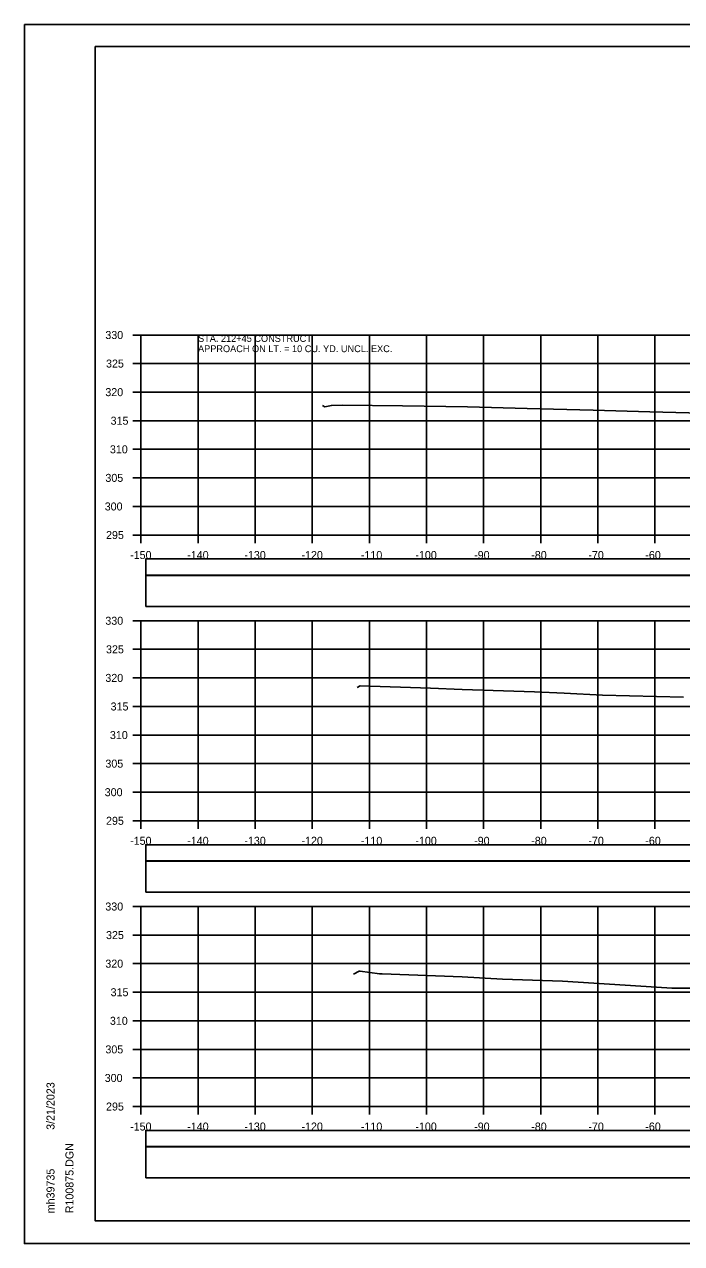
# Model space of a CAD drawing. Extents: x 1368122 to 1710785, y 373130 to 557566.
# Drawn here: x 1369851.8 to 1369966.9, y 375477 to 375690.4 of the extents above; entities that cross this region are included whole.
import ezdxf

# ---------------------------------------------------------------- set-up
doc = ezdxf.new("R2010")
doc.units = 0
for name, color, linetype in [('R_Axis', 7, 'Continuous'), ('R_Axis Annot', 7, 'Continuous'), ('R_Border', 7, 'Continuous'), ('R_Exist Surface', 7, 'Continuous'), ('R_Grid', 7, 'Continuous'), ('R_No Plot', 7, 'Continuous'), ('R_Water Annot', 7, 'Continuous')]:
    doc.layers.add(name, color=color, linetype=linetype)

msp = doc.modelspace()

# ---------------------------------------------------------------- linework, layer by layer
for points in [[(1369873.09, 375594.02), (1370171.39, 375594.02), (1370171.39, 375596.84), (1369873.09, 375596.84)], [(1369873.09, 375588.55), (1370171.39, 375588.55), (1370171.39, 375593.96), (1369873.09, 375593.96)], [(1369873.09, 375544.02), (1370171.39, 375544.02), (1370171.39, 375546.84), (1369873.09, 375546.84)], [(1369873.09, 375538.55), (1370171.39, 375538.55), (1370171.39, 375543.96), (1369873.09, 375543.96)], [(1369873.09, 375494.02), (1370171.39, 375494.02), (1370171.39, 375496.84), (1369873.09, 375496.84)], [(1369873.09, 375488.55), (1370171.39, 375488.55), (1370171.39, 375493.96), (1369873.09, 375493.96)]]:
    msp.add_lwpolyline(points, close=True)
at = {"layer": 'R_Axis'}
for p, q in [((1369870.84, 375636.03), (1369872.24, 375636.03)), ((1369872.24, 375601.03), (1369872.24, 375636.03)), ((1369870.84, 375631.03), (1369872.24, 375631.03)), ((1369870.84, 375626.03), (1369872.24, 375626.03)), ((1369870.84, 375621.03), (1369872.24, 375621.03)), ((1369870.84, 375616.03), (1369872.24, 375616.03)), ((1369870.84, 375611.03), (1369872.24, 375611.03)), ((1369870.84, 375606.03), (1369872.24, 375606.03)), ((1369870.84, 375601.03), (1369872.24, 375601.03)), ((1369872.24, 375601.03), (1370172.24, 375601.03)), ((1369872.24, 375599.63), (1369872.24, 375601.03)), ((1369882.24, 375599.63), (1369882.24, 375601.03)), ((1369892.24, 375599.63), (1369892.24, 375601.03)), ((1369902.24, 375599.63), (1369902.24, 375601.03)), ((1369912.24, 375599.63), (1369912.24, 375601.03)), ((1369922.24, 375599.63), (1369922.24, 375601.03)), ((1369932.24, 375599.63), (1369932.24, 375601.03)), ((1369942.24, 375599.63), (1369942.24, 375601.03)), ((1369952.24, 375599.63), (1369952.24, 375601.03)), ((1369962.24, 375599.63), (1369962.24, 375601.03)), ((1369870.84, 375586.03), (1369872.24, 375586.03)), ((1369872.24, 375551.03), (1369872.24, 375586.03)), ((1369870.84, 375581.03), (1369872.24, 375581.03)), ((1369870.84, 375576.03), (1369872.24, 375576.03)), ((1369870.84, 375571.03), (1369872.24, 375571.03)), ((1369870.84, 375566.03), (1369872.24, 375566.03)), ((1369870.84, 375561.03), (1369872.24, 375561.03)), ((1369870.84, 375556.03), (1369872.24, 375556.03)), ((1369870.84, 375551.03), (1369872.24, 375551.03)), ((1369872.24, 375551.03), (1370172.24, 375551.03)), ((1369872.24, 375549.63), (1369872.24, 375551.03)), ((1369882.24, 375549.63), (1369882.24, 375551.03)), ((1369892.24, 375549.63), (1369892.24, 375551.03)), ((1369902.24, 375549.63), (1369902.24, 375551.03)), ((1369912.24, 375549.63), (1369912.24, 375551.03)), ((1369922.24, 375549.63), (1369922.24, 375551.03)), ((1369932.24, 375549.63), (1369932.24, 375551.03)), ((1369942.24, 375549.63), (1369942.24, 375551.03)), ((1369952.24, 375549.63), (1369952.24, 375551.03)), ((1369962.24, 375549.63), (1369962.24, 375551.03)), ((1369870.84, 375536.03), (1369872.24, 375536.03)), ((1369872.24, 375501.03), (1369872.24, 375536.03)), ((1369870.84, 375531.03), (1369872.24, 375531.03)), ((1369870.84, 375526.03), (1369872.24, 375526.03)), ((1369870.84, 375521.03), (1369872.24, 375521.03)), ((1369870.84, 375516.03), (1369872.24, 375516.03)), ((1369870.84, 375511.03), (1369872.24, 375511.03)), ((1369870.84, 375506.03), (1369872.24, 375506.03)), ((1369870.84, 375501.03), (1369872.24, 375501.03)), ((1369872.24, 375501.03), (1370172.24, 375501.03)), ((1369872.24, 375499.63), (1369872.24, 375501.03)), ((1369882.24, 375499.63), (1369882.24, 375501.03)), ((1369892.24, 375499.63), (1369892.24, 375501.03)), ((1369902.24, 375499.63), (1369902.24, 375501.03)), ((1369912.24, 375499.63), (1369912.24, 375501.03)), ((1369922.24, 375499.63), (1369922.24, 375501.03)), ((1369932.24, 375499.63), (1369932.24, 375501.03)), ((1369942.24, 375499.63), (1369942.24, 375501.03)), ((1369952.24, 375499.63), (1369952.24, 375501.03)), ((1369962.24, 375499.63), (1369962.24, 375501.03))]:
    msp.add_line(p, q, dxfattribs=at)
at = {"layer": 'R_Border'}
for p, q in [((1369864.24, 375686.49), (1370180.42, 375686.49)), ((1369864.24, 375481.03), (1369864.24, 375686.49)), ((1369864.24, 375481.03), (1369864.24, 375481.03)), ((1370180.42, 375481.03), (1369864.24, 375481.03))]:
    msp.add_line(p, q, dxfattribs=at)
at = {"layer": 'R_Exist Surface'}
for points in [[(1369904.04, 375623.67), (1369904.42, 375623.47), (1369905.04, 375623.59), (1369905.59, 375623.71), (1369907.49, 375623.76), (1369918.05, 375623.64), (1369929.4, 375623.48), (1369939.86, 375623.17), (1369951.43, 375622.88), (1369961.33, 375622.6), (1369972.74, 375622.28)], [(1369910.12, 375574.38), (1369910.6, 375574.65), (1369910.64, 375574.65), (1369922.93, 375574.22), (1369928.46, 375574.01), (1369941.17, 375573.57), (1369946.32, 375573.38), (1369953.08, 375573.03), (1369967.24, 375572.68)], [(1369909.45, 375524.17), (1369910.44, 375524.72), (1369910.61, 375524.71), (1369914.01, 375524.27), (1369914.45, 375524.27), (1369928.51, 375523.72), (1369935.55, 375523.33), (1369946.07, 375522.96), (1369962.49, 375521.94), (1369965.17, 375521.77), (1369965.54, 375521.76), (1369980.56, 375521.74)]]:
    msp.add_lwpolyline(points, dxfattribs=at)
at = {"layer": 'R_Grid'}
for p, q in [((1369872.24, 375636.03), (1370172.24, 375636.03)), ((1369872.24, 375601.03), (1369872.24, 375636.03)), ((1369882.24, 375601.03), (1369882.24, 375636.03)), ((1369892.24, 375601.03), (1369892.24, 375636.03)), ((1369902.24, 375601.03), (1369902.24, 375636.03)), ((1369912.24, 375601.03), (1369912.24, 375636.03)), ((1369922.24, 375601.03), (1369922.24, 375636.03)), ((1369932.24, 375601.03), (1369932.24, 375636.03)), ((1369942.24, 375601.03), (1369942.24, 375636.03)), ((1369952.24, 375601.03), (1369952.24, 375636.03)), ((1369962.24, 375601.03), (1369962.24, 375636.03)), ((1369872.24, 375631.03), (1370172.24, 375631.03)), ((1369872.24, 375626.03), (1370172.24, 375626.03)), ((1369872.24, 375621.03), (1370172.24, 375621.03)), ((1369872.24, 375616.03), (1370172.24, 375616.03)), ((1369872.24, 375611.03), (1370172.24, 375611.03)), ((1369872.24, 375606.03), (1370172.24, 375606.03)), ((1369872.24, 375601.03), (1370172.24, 375601.03)), ((1369872.24, 375586.03), (1370172.24, 375586.03)), ((1369872.24, 375551.03), (1369872.24, 375586.03)), ((1369882.24, 375551.03), (1369882.24, 375586.03)), ((1369892.24, 375551.03), (1369892.24, 375586.03)), ((1369902.24, 375551.03), (1369902.24, 375586.03)), ((1369912.24, 375551.03), (1369912.24, 375586.03)), ((1369922.24, 375551.03), (1369922.24, 375586.03)), ((1369932.24, 375551.03), (1369932.24, 375586.03)), ((1369942.24, 375551.03), (1369942.24, 375586.03)), ((1369952.24, 375551.03), (1369952.24, 375586.03)), ((1369962.24, 375551.03), (1369962.24, 375586.03)), ((1369872.24, 375581.03), (1370172.24, 375581.03)), ((1369872.24, 375576.03), (1370172.24, 375576.03)), ((1369872.24, 375571.03), (1370172.24, 375571.03)), ((1369872.24, 375566.03), (1370172.24, 375566.03)), ((1369872.24, 375561.03), (1370172.24, 375561.03)), ((1369872.24, 375556.03), (1370172.24, 375556.03)), ((1369872.24, 375551.03), (1370172.24, 375551.03)), ((1369872.24, 375536.03), (1370172.24, 375536.03)), ((1369872.24, 375501.03), (1369872.24, 375536.03)), ((1369882.24, 375501.03), (1369882.24, 375536.03)), ((1369892.24, 375501.03), (1369892.24, 375536.03)), ((1369902.24, 375501.03), (1369902.24, 375536.03)), ((1369912.24, 375501.03), (1369912.24, 375536.03)), ((1369922.24, 375501.03), (1369922.24, 375536.03)), ((1369932.24, 375501.03), (1369932.24, 375536.03)), ((1369942.24, 375501.03), (1369942.24, 375536.03)), ((1369952.24, 375501.03), (1369952.24, 375536.03)), ((1369962.24, 375501.03), (1369962.24, 375536.03)), ((1369872.24, 375531.03), (1370172.24, 375531.03)), ((1369872.24, 375526.03), (1370172.24, 375526.03)), ((1369872.24, 375521.03), (1370172.24, 375521.03)), ((1369872.24, 375516.03), (1370172.24, 375516.03)), ((1369872.24, 375511.03), (1370172.24, 375511.03)), ((1369872.24, 375506.03), (1370172.24, 375506.03)), ((1369872.24, 375501.03), (1370172.24, 375501.03))]:
    msp.add_line(p, q, dxfattribs=at)
at = {"layer": 'R_No Plot'}
for p, q in [((1369851.84, 375690.38), (1370185.17, 375690.38)), ((1369851.84, 375477.05), (1370185.17, 375477.05))]:
    msp.add_line(p, q, dxfattribs=at)
for points in [[(1369851.83, 375690.38), (1370185.17, 375690.38), (1370185.17, 375477.04), (1369851.83, 375477.04)], [(1370098.16, 375686.49), (1370117.78, 375686.49), (1370117.78, 375676.61), (1370133.89, 375676.61), (1370157.09, 375676.61), (1370157.21, 375648.45), (1370180.42, 375648.45), (1370180.42, 375481.03), (1369864.24, 375481.03), (1369864.24, 375686.49)]]:
    msp.add_lwpolyline(points, close=True, dxfattribs=at)

# ---------------------------------------------------------------- texts
at = {"layer": 'R_Axis Annot'}
for s, p in [('330', (1369866.01, 375635.33)), ('325', (1369866.13, 375630.33)), ('320', (1369866.01, 375625.33)), ('315', (1369866.93, 375620.33)), ('310', (1369866.81, 375615.33)), ('305', (1369866.02, 375610.33)), ('300', (1369865.9, 375605.33)), ('295', (1369866.13, 375600.33)), ('-150', (1369870.35, 375596.83)), ('-140', (1369880.35, 375596.83)), ('-130', (1369890.35, 375596.83)), ('-120', (1369900.35, 375596.83)), ('-110', (1369910.75, 375596.83)), ('-100', (1369920.29, 375596.83)), ('-90', (1369930.58, 375596.83)), ('-80', (1369940.58, 375596.83)), ('-70', (1369950.58, 375596.83)), ('-60', (1369960.55, 375596.83)), ('330', (1369866.01, 375585.33)), ('325', (1369866.13, 375580.33)), ('320', (1369866.01, 375575.33)), ('315', (1369866.93, 375570.33)), ('310', (1369866.81, 375565.33)), ('305', (1369866.02, 375560.33)), ('300', (1369865.9, 375555.33)), ('295', (1369866.13, 375550.33)), ('-150', (1369870.35, 375546.83)), ('-140', (1369880.35, 375546.83)), ('-130', (1369890.35, 375546.83)), ('-120', (1369900.35, 375546.83)), ('-110', (1369910.75, 375546.83)), ('-100', (1369920.29, 375546.83)), ('-90', (1369930.58, 375546.83)), ('-80', (1369940.58, 375546.83)), ('-70', (1369950.58, 375546.83)), ('-60', (1369960.55, 375546.83)), ('330', (1369866.01, 375535.33)), ('325', (1369866.13, 375530.33)), ('320', (1369866.01, 375525.33)), ('315', (1369866.93, 375520.33)), ('310', (1369866.81, 375515.33)), ('305', (1369866.02, 375510.33)), ('300', (1369865.9, 375505.33)), ('295', (1369866.13, 375500.33)), ('-150', (1369870.35, 375496.83)), ('-140', (1369880.35, 375496.83)), ('-130', (1369890.35, 375496.83)), ('-120', (1369900.35, 375496.83)), ('-110', (1369910.75, 375496.83)), ('-100', (1369920.29, 375496.83)), ('-90', (1369930.58, 375496.83)), ('-80', (1369940.58, 375496.83)), ('-70', (1369950.58, 375496.83)), ('-60', (1369960.55, 375496.83))]:
    msp.add_text(s, height=1.4, dxfattribs=at).set_placement(p)
at = {"layer": 'R_Border'}
for s, p in [('3/21/2023', (1369857.11, 375496.95)), ('R100875.DGN', (1369860.43, 375482.35)), ('mh39735', (1369857.11, 375482.35))]:
    msp.add_text(s, height=1.4, rotation=90, dxfattribs=at).set_placement(p)
at = {"layer": 'R_Water Annot'}
for s, p in [('APPROACH ON LT. = 10 CU. YD. UNCL. EXC.', (1369882.24, 375633.03)), ('STA. 212+45 CONSTRUCT', (1369882.24, 375634.83))]:
    msp.add_text(s, height=1.2, dxfattribs=at).set_placement(p)

doc.saveas('drawing.dxf')
